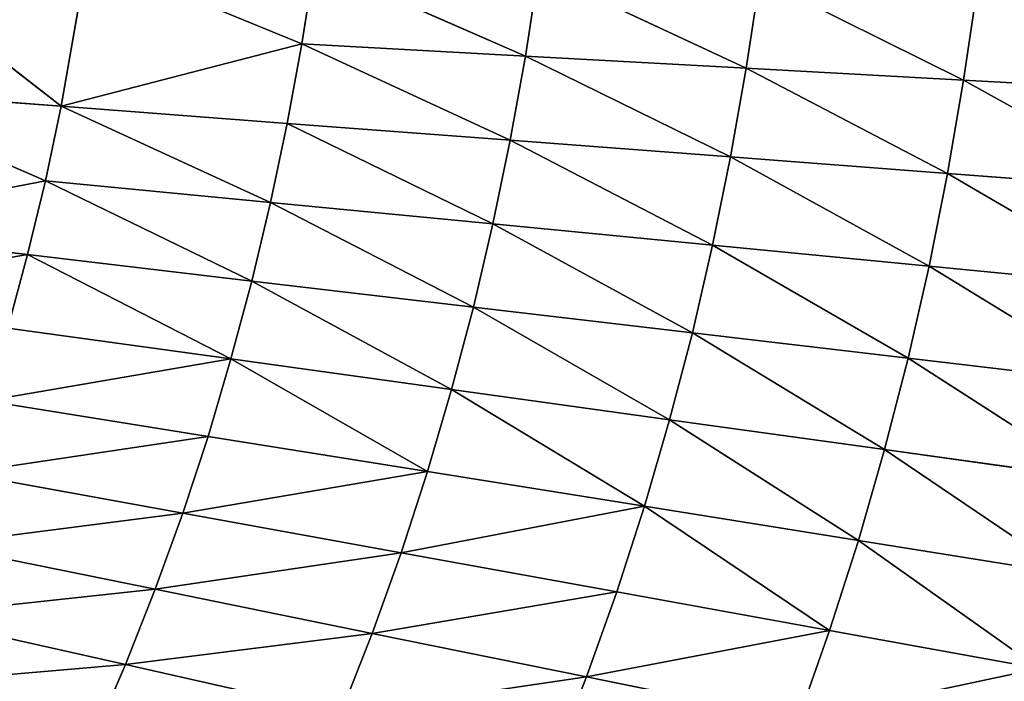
# Model space of a CAD drawing. Extents: x 0 to 605, y 0 to 400.
# Tile 816 of 1056: x 455 to 497, y 163 to 192. Entities that reach past the tile are written whole.
import ezdxf

# ---------------------------------------------------------------- set-up
doc = ezdxf.new("R2010")
doc.units = 0
doc.header["$LTSCALE"] = 25.4
doc.layers.get('0').update_dxf_attribs({"linetype": 'CONTINUOUS'})

# ---------------------------------------------------------------- blocks, each defined once
blk = doc.blocks.new('ATLANTA610_-_S_STL')
at = {"color": 0}
for p, q in [((494.886, 38.055, 214.65), (504.047, 40.215, 215.345)), ((494.886, 38.055, 214.65), (504.047, 40.215, 215.345)), ((495.579, 38.118, 210.641), (504.751, 40.287, 211.145)), ((495.579, 38.118, 210.641), (504.751, 40.287, 211.145)), ((495.579, 38.118, 210.641), (504.047, 40.215, 215.345)), ((495.579, 38.118, 210.641), (504.047, 40.215, 215.345)), ((489.817, 37.846, 234.291), (498.824, 39.977, 235.921)), ((489.817, 37.846, 234.291), (498.824, 39.977, 235.921)), ((491.056, 37.874, 230.422), (500.106, 40.009, 231.868)), ((491.056, 37.874, 230.422), (500.106, 40.009, 231.868)), ((491.056, 37.874, 230.422), (498.824, 39.977, 235.921)), ((491.056, 37.874, 230.422), (498.824, 39.977, 235.921)), ((492.179, 37.908, 226.522), (501.266, 40.048, 227.782)), ((492.179, 37.908, 226.522), (501.266, 40.048, 227.782)), ((492.179, 37.908, 226.522), (500.106, 40.009, 231.868)), ((492.179, 37.908, 226.522), (500.106, 40.009, 231.868)), ((493.19, 37.95, 222.592), (502.308, 40.096, 223.665)), ((493.19, 37.95, 222.592), (502.308, 40.096, 223.665)), ((493.19, 37.95, 222.592), (501.266, 40.048, 227.782)), ((493.19, 37.95, 222.592), (501.266, 40.048, 227.782)), ((494.091, 37.999, 218.635), (503.234, 40.151, 219.519)), ((494.091, 37.999, 218.635), (503.234, 40.151, 219.519)), ((494.091, 37.999, 218.635), (502.308, 40.096, 223.665)), ((494.091, 37.999, 218.635), (502.308, 40.096, 223.665)), ((494.886, 38.055, 214.65), (503.234, 40.151, 219.519)), ((494.886, 38.055, 214.65), (503.234, 40.151, 219.519)), ((486.238, 36.218, 210.128), (495.579, 38.118, 210.641)), ((486.238, 36.218, 210.128), (495.579, 38.118, 210.641)), ((486.818, 36.278, 206.29), (495.579, 38.118, 210.641)), ((486.818, 36.278, 206.29), (495.579, 38.118, 210.641)), ((494.886, 38.055, 214.65), (495.579, 38.118, 210.641)), ((494.886, 38.055, 214.65), (495.579, 38.118, 210.641)), ((495.579, 38.118, 210.641), (496.171, 38.189, 206.608)), ((495.579, 38.118, 210.641), (496.171, 38.189, 206.608)), ((479.369, 35.965, 236.284), (488.461, 37.825, 238.125)), ((479.369, 35.965, 236.284), (488.461, 37.825, 238.125)), ((480.67, 35.983, 232.635), (489.817, 37.846, 234.291)), ((480.67, 35.983, 232.635), (489.817, 37.846, 234.291)), ((481.861, 36.007, 228.954), (491.056, 37.874, 230.422)), ((481.861, 36.007, 228.954), (491.056, 37.874, 230.422)), ((481.861, 36.007, 228.954), (489.817, 37.846, 234.291)), ((481.861, 36.007, 228.954), (489.817, 37.846, 234.291)), ((482.942, 36.037, 225.242), (492.179, 37.908, 226.522)), ((482.942, 36.037, 225.242), (492.179, 37.908, 226.522)), ((482.942, 36.037, 225.242), (491.056, 37.874, 230.422)), ((482.942, 36.037, 225.242), (491.056, 37.874, 230.422)), ((483.918, 36.073, 221.502), (493.19, 37.95, 222.592)), ((483.918, 36.073, 221.502), (493.19, 37.95, 222.592)), ((483.918, 36.073, 221.502), (492.179, 37.908, 226.522)), ((483.918, 36.073, 221.502), (492.179, 37.908, 226.522)), ((484.791, 36.115, 217.736), (494.091, 37.999, 218.635)), ((484.791, 36.115, 217.736), (494.091, 37.999, 218.635)), ((484.791, 36.115, 217.736), (493.19, 37.95, 222.592)), ((484.791, 36.115, 217.736), (493.19, 37.95, 222.592)), ((485.563, 36.163, 213.944), (494.886, 38.055, 214.65)), ((485.563, 36.163, 213.944), (494.886, 38.055, 214.65)), ((485.563, 36.163, 213.944), (494.091, 37.999, 218.635)), ((485.563, 36.163, 213.944), (494.091, 37.999, 218.635)), ((486.238, 36.218, 210.128), (494.886, 38.055, 214.65)), ((486.238, 36.218, 210.128), (494.886, 38.055, 214.65)), ((488.461, 37.825, 238.125), (489.817, 37.846, 234.291)), ((488.461, 37.825, 238.125), (489.817, 37.846, 234.291)), ((489.817, 37.846, 234.291), (491.056, 37.874, 230.422)), ((489.817, 37.846, 234.291), (491.056, 37.874, 230.422)), ((491.056, 37.874, 230.422), (492.179, 37.908, 226.522)), ((491.056, 37.874, 230.422), (492.179, 37.908, 226.522)), ((492.179, 37.908, 226.522), (493.19, 37.95, 222.592)), ((492.179, 37.908, 226.522), (493.19, 37.95, 222.592)), ((493.19, 37.95, 222.592), (494.091, 37.999, 218.635)), ((493.19, 37.95, 222.592), (494.091, 37.999, 218.635)), ((494.091, 37.999, 218.635), (494.886, 38.055, 214.65)), ((494.091, 37.999, 218.635), (494.886, 38.055, 214.65)), ((480.67, 35.983, 232.635), (471.398, 34.354, 230.955)), ((480.67, 35.983, 232.635), (471.398, 34.354, 230.955)), ((481.861, 36.007, 228.954), (472.538, 34.374, 227.464)), ((481.861, 36.007, 228.954), (472.538, 34.374, 227.464)), ((482.942, 36.037, 225.242), (473.574, 34.399, 223.943)), ((482.942, 36.037, 225.242), (473.574, 34.399, 223.943)), ((481.861, 36.007, 228.954), (473.574, 34.399, 223.943)), ((481.861, 36.007, 228.954), (473.574, 34.399, 223.943)), ((483.918, 36.073, 221.502), (474.511, 34.429, 220.396)), ((483.918, 36.073, 221.502), (474.511, 34.429, 220.396)), ((474.511, 34.429, 220.396), (482.942, 36.037, 225.242)), ((474.511, 34.429, 220.396), (482.942, 36.037, 225.242)), ((484.791, 36.115, 217.736), (475.35, 34.465, 216.824)), ((484.791, 36.115, 217.736), (475.35, 34.465, 216.824)), ((483.918, 36.073, 221.502), (475.35, 34.465, 216.824)), ((483.918, 36.073, 221.502), (475.35, 34.465, 216.824)), ((476.095, 34.506, 213.227), (485.563, 36.163, 213.944)), ((476.095, 34.506, 213.227), (485.563, 36.163, 213.944)), ((484.791, 36.115, 217.736), (476.095, 34.506, 213.227)), ((484.791, 36.115, 217.736), (476.095, 34.506, 213.227)), ((486.238, 36.218, 210.128), (476.749, 34.552, 209.608)), ((486.238, 36.218, 210.128), (476.749, 34.552, 209.608)), ((485.563, 36.163, 213.944), (476.749, 34.552, 209.608)), ((485.563, 36.163, 213.944), (476.749, 34.552, 209.608)), ((486.238, 36.218, 210.128), (477.313, 34.604, 205.968)), ((486.238, 36.218, 210.128), (477.313, 34.604, 205.968)), ((479.369, 35.965, 236.284), (480.67, 35.983, 232.635)), ((479.369, 35.965, 236.284), (480.67, 35.983, 232.635)), ((480.67, 35.983, 232.635), (481.861, 36.007, 228.954)), ((480.67, 35.983, 232.635), (481.861, 36.007, 228.954)), ((481.861, 36.007, 228.954), (482.942, 36.037, 225.242)), ((481.861, 36.007, 228.954), (482.942, 36.037, 225.242)), ((482.942, 36.037, 225.242), (483.918, 36.073, 221.502)), ((482.942, 36.037, 225.242), (483.918, 36.073, 221.502)), ((483.918, 36.073, 221.502), (484.791, 36.115, 217.736)), ((483.918, 36.073, 221.502), (484.791, 36.115, 217.736)), ((484.791, 36.115, 217.736), (485.563, 36.163, 213.944)), ((484.791, 36.115, 217.736), (485.563, 36.163, 213.944)), ((485.563, 36.163, 213.944), (486.238, 36.218, 210.128)), ((485.563, 36.163, 213.944), (486.238, 36.218, 210.128)), ((486.238, 36.218, 210.128), (486.818, 36.278, 206.29)), ((486.238, 36.218, 210.128), (486.818, 36.278, 206.29)), ((479.369, 35.965, 236.284), (470.155, 34.338, 234.416)), ((479.369, 35.965, 236.284), (470.155, 34.338, 234.416)), ((477.956, 35.953, 239.895), (479.369, 35.965, 236.284)), ((477.956, 35.953, 239.895), (479.369, 35.965, 236.284)), ((468.807, 34.328, 237.842), (459.554, 32.902, 235.761)), ((468.807, 34.328, 237.842), (459.554, 32.902, 235.761)), ((460.835, 32.911, 232.524), (470.155, 34.338, 234.416)), ((460.835, 32.911, 232.524), (470.155, 34.338, 234.416)), ((471.398, 34.354, 230.955), (462.018, 32.924, 229.254)), ((471.398, 34.354, 230.955), (462.018, 32.924, 229.254)), ((463.102, 32.94, 225.954), (472.538, 34.374, 227.464)), ((463.102, 32.94, 225.954), (472.538, 34.374, 227.464)), ((473.574, 34.399, 223.943), (464.09, 32.962, 222.627)), ((473.574, 34.399, 223.943), (464.09, 32.962, 222.627)), ((472.538, 34.374, 227.464), (464.09, 32.962, 222.627)), ((472.538, 34.374, 227.464), (464.09, 32.962, 222.627)), ((464.985, 32.987, 219.276), (474.511, 34.429, 220.396)), ((464.985, 32.987, 219.276), (474.511, 34.429, 220.396)), ((464.985, 32.987, 219.276), (473.574, 34.399, 223.943)), ((464.985, 32.987, 219.276), (473.574, 34.399, 223.943)), ((475.35, 34.465, 216.824), (465.788, 33.017, 215.9)), ((475.35, 34.465, 216.824), (465.788, 33.017, 215.9)), ((474.511, 34.429, 220.396), (465.788, 33.017, 215.9)), ((474.511, 34.429, 220.396), (465.788, 33.017, 215.9)), ((466.502, 33.051, 212.501), (476.095, 34.506, 213.227)), ((466.502, 33.051, 212.501), (476.095, 34.506, 213.227)), ((475.35, 34.465, 216.824), (466.502, 33.051, 212.501)), ((475.35, 34.465, 216.824), (466.502, 33.051, 212.501)), ((476.749, 34.552, 209.608), (467.13, 33.09, 209.081)), ((476.749, 34.552, 209.608), (467.13, 33.09, 209.081)), ((476.095, 34.506, 213.227), (467.13, 33.09, 209.081)), ((476.095, 34.506, 213.227), (467.13, 33.09, 209.081)), ((476.749, 34.552, 209.608), (467.675, 33.134, 205.641)), ((476.749, 34.552, 209.608), (467.675, 33.134, 205.641)), ((470.155, 34.338, 234.416), (468.807, 34.328, 237.842)), ((470.155, 34.338, 234.416), (468.807, 34.328, 237.842)), ((470.155, 34.338, 234.416), (471.398, 34.354, 230.955)), ((470.155, 34.338, 234.416), (471.398, 34.354, 230.955)), ((472.538, 34.374, 227.464), (471.398, 34.354, 230.955)), ((472.538, 34.374, 227.464), (471.398, 34.354, 230.955)), ((472.538, 34.374, 227.464), (473.574, 34.399, 223.943)), ((472.538, 34.374, 227.464), (473.574, 34.399, 223.943)), ((474.511, 34.429, 220.396), (473.574, 34.399, 223.943)), ((474.511, 34.429, 220.396), (473.574, 34.399, 223.943)), ((474.511, 34.429, 220.396), (475.35, 34.465, 216.824)), ((474.511, 34.429, 220.396), (475.35, 34.465, 216.824)), ((475.35, 34.465, 216.824), (476.095, 34.506, 213.227)), ((475.35, 34.465, 216.824), (476.095, 34.506, 213.227)), ((476.095, 34.506, 213.227), (476.749, 34.552, 209.608)), ((476.095, 34.506, 213.227), (476.749, 34.552, 209.608)), ((476.749, 34.552, 209.608), (477.313, 34.604, 205.968)), ((476.749, 34.552, 209.608), (477.313, 34.604, 205.968)), ((465.788, 33.017, 215.9), (456.115, 31.749, 214.965)), ((465.788, 33.017, 215.9), (456.115, 31.749, 214.965)), ((456.796, 31.778, 211.766), (466.502, 33.051, 212.501)), ((456.796, 31.778, 211.766), (466.502, 33.051, 212.501)), ((465.788, 33.017, 215.9), (456.796, 31.778, 211.766)), ((465.788, 33.017, 215.9), (456.796, 31.778, 211.766)), ((467.13, 33.09, 209.081), (457.918, 31.847, 205.31)), ((467.13, 33.09, 209.081), (457.918, 31.847, 205.31)), ((464.985, 32.987, 219.276), (465.788, 33.017, 215.9)), ((464.985, 32.987, 219.276), (465.788, 33.017, 215.9)), ((465.788, 33.017, 215.9), (466.502, 33.051, 212.501)), ((465.788, 33.017, 215.9), (466.502, 33.051, 212.501)), ((466.502, 33.051, 212.501), (467.13, 33.09, 209.081)), ((466.502, 33.051, 212.501), (467.13, 33.09, 209.081)), ((467.13, 33.09, 209.081), (467.675, 33.134, 205.641)), ((467.13, 33.09, 209.081), (467.675, 33.134, 205.641)), ((459.554, 32.902, 235.761), (450.208, 31.654, 233.656)), ((459.554, 32.902, 235.761), (450.208, 31.654, 233.656)), ((451.419, 31.661, 230.609), (460.835, 32.911, 232.524)), ((451.419, 31.661, 230.609), (460.835, 32.911, 232.524)), ((462.018, 32.924, 229.254), (452.538, 31.672, 227.532)), ((462.018, 32.924, 229.254), (452.538, 31.672, 227.532)), ((453.565, 31.686, 224.426), (463.102, 32.94, 225.954)), ((453.565, 31.686, 224.426), (463.102, 32.94, 225.954)), ((464.09, 32.962, 222.627), (454.502, 31.703, 221.296)), ((464.09, 32.962, 222.627), (454.502, 31.703, 221.296)), ((455.351, 31.724, 218.141), (464.985, 32.987, 219.276)), ((455.351, 31.724, 218.141), (464.985, 32.987, 219.276)), ((455.351, 31.724, 218.141), (464.09, 32.962, 222.627)), ((455.351, 31.724, 218.141), (464.09, 32.962, 222.627)), ((464.985, 32.987, 219.276), (456.115, 31.749, 214.965)), ((464.985, 32.987, 219.276), (456.115, 31.749, 214.965)), ((458.174, 32.898, 238.962), (459.554, 32.902, 235.761)), ((458.174, 32.898, 238.962), (459.554, 32.902, 235.761)), ((460.835, 32.911, 232.524), (459.554, 32.902, 235.761)), ((460.835, 32.911, 232.524), (459.554, 32.902, 235.761)), ((460.835, 32.911, 232.524), (462.018, 32.924, 229.254)), ((460.835, 32.911, 232.524), (462.018, 32.924, 229.254)), ((463.102, 32.94, 225.954), (462.018, 32.924, 229.254)), ((463.102, 32.94, 225.954), (462.018, 32.924, 229.254)), ((463.102, 32.94, 225.954), (464.09, 32.962, 222.627)), ((463.102, 32.94, 225.954), (464.09, 32.962, 222.627)), ((464.985, 32.987, 219.276), (464.09, 32.962, 222.627)), ((464.985, 32.987, 219.276), (464.09, 32.962, 222.627)), ((446.987, 30.667, 211.023), (456.796, 31.778, 211.766)), ((446.987, 30.667, 211.023), (456.796, 31.778, 211.766)), ((456.115, 31.749, 214.965), (446.987, 30.667, 211.023)), ((456.115, 31.749, 214.965), (446.987, 30.667, 211.023)), ((456.796, 31.778, 211.766), (448.054, 30.724, 204.976)), ((456.796, 31.778, 211.766), (448.054, 30.724, 204.976)), ((455.351, 31.724, 218.141), (456.115, 31.749, 214.965)), ((455.351, 31.724, 218.141), (456.115, 31.749, 214.965)), ((456.115, 31.749, 214.965), (456.796, 31.778, 211.766)), ((456.115, 31.749, 214.965), (456.796, 31.778, 211.766)), ((456.796, 31.778, 211.766), (457.918, 31.847, 205.31)), ((456.796, 31.778, 211.766), (457.918, 31.847, 205.31)), ((445.621, 30.623, 216.995), (455.351, 31.724, 218.141)), ((445.621, 30.623, 216.995), (455.351, 31.724, 218.141)), ((455.351, 31.724, 218.141), (454.502, 31.703, 221.296)), ((455.351, 31.724, 218.141), (454.502, 31.703, 221.296))]:
    blk.add_line(p, q, dxfattribs=at)
mesh = blk.add_polyface(dxfattribs=at)
corners = [(504.047, 40.215, 215.345), (495.579, 38.118, 210.641), (494.886, 38.055, 214.65)]
mesh.append_faces([[corners[k] for k in face] for face in [(0, 1, 2)]], dxfattribs={"color": 0})
mesh = blk.add_polyface(dxfattribs=at)
corners = [(503.234, 40.151, 219.519), (504.047, 40.215, 215.345), (494.886, 38.055, 214.65)]
mesh.append_faces([[corners[k] for k in face] for face in [(0, 1, 2)]], dxfattribs={"color": 0})
mesh = blk.add_polyface(dxfattribs=at)
corners = [(504.751, 40.287, 211.145), (496.171, 38.189, 206.608), (495.579, 38.118, 210.641)]
mesh.append_faces([[corners[k] for k in face] for face in [(0, 1, 2)]], dxfattribs={"color": 0})
mesh = blk.add_polyface(dxfattribs=at)
corners = [(504.047, 40.215, 215.345), (504.751, 40.287, 211.145), (495.579, 38.118, 210.641)]
mesh.append_faces([[corners[k] for k in face] for face in [(0, 1, 2)]], dxfattribs={"color": 0})
mesh = blk.add_polyface(dxfattribs=at)
corners = [(504.751, 40.287, 211.145), (505.35, 40.368, 206.921), (496.171, 38.189, 206.608)]
mesh.append_faces([[corners[k] for k in face] for face in [(0, 1, 2)]], dxfattribs={"color": 0})
mesh = blk.add_polyface(dxfattribs=at)
corners = [(488.461, 37.825, 238.125), (498.824, 39.977, 235.921), (489.817, 37.846, 234.291), (497.418, 39.954, 239.937)]
mesh.append_faces([[corners[k] for k in face] for face in [(0, 1, 2), (1, 0, 3)]], dxfattribs={"vtx0": -1, "color": 0})
mesh = blk.add_polyface(dxfattribs=at)
corners = [(498.824, 39.977, 235.921), (491.056, 37.874, 230.422), (489.817, 37.846, 234.291)]
mesh.append_faces([[corners[k] for k in face] for face in [(0, 1, 2)]], dxfattribs={"color": 0})
mesh = blk.add_polyface(dxfattribs=at)
corners = [(500.106, 40.009, 231.868), (492.179, 37.908, 226.522), (491.056, 37.874, 230.422)]
mesh.append_faces([[corners[k] for k in face] for face in [(0, 1, 2)]], dxfattribs={"color": 0})
mesh = blk.add_polyface(dxfattribs=at)
corners = [(498.824, 39.977, 235.921), (500.106, 40.009, 231.868), (491.056, 37.874, 230.422)]
mesh.append_faces([[corners[k] for k in face] for face in [(0, 1, 2)]], dxfattribs={"color": 0})
mesh = blk.add_polyface(dxfattribs=at)
corners = [(501.266, 40.048, 227.782), (493.19, 37.95, 222.592), (492.179, 37.908, 226.522)]
mesh.append_faces([[corners[k] for k in face] for face in [(0, 1, 2)]], dxfattribs={"color": 0})
mesh = blk.add_polyface(dxfattribs=at)
corners = [(500.106, 40.009, 231.868), (501.266, 40.048, 227.782), (492.179, 37.908, 226.522)]
mesh.append_faces([[corners[k] for k in face] for face in [(0, 1, 2)]], dxfattribs={"color": 0})
mesh = blk.add_polyface(dxfattribs=at)
corners = [(502.308, 40.096, 223.665), (494.091, 37.999, 218.635), (493.19, 37.95, 222.592)]
mesh.append_faces([[corners[k] for k in face] for face in [(0, 1, 2)]], dxfattribs={"color": 0})
mesh = blk.add_polyface(dxfattribs=at)
corners = [(501.266, 40.048, 227.782), (502.308, 40.096, 223.665), (493.19, 37.95, 222.592)]
mesh.append_faces([[corners[k] for k in face] for face in [(0, 1, 2)]], dxfattribs={"color": 0})
mesh = blk.add_polyface(dxfattribs=at)
corners = [(503.234, 40.151, 219.519), (494.886, 38.055, 214.65), (494.091, 37.999, 218.635)]
mesh.append_faces([[corners[k] for k in face] for face in [(0, 1, 2)]], dxfattribs={"color": 0})
mesh = blk.add_polyface(dxfattribs=at)
corners = [(502.308, 40.096, 223.665), (503.234, 40.151, 219.519), (494.091, 37.999, 218.635)]
mesh.append_faces([[corners[k] for k in face] for face in [(0, 1, 2)]], dxfattribs={"color": 0})
mesh = blk.add_polyface(dxfattribs=at)
corners = [(495.579, 38.118, 210.641), (486.818, 36.278, 206.29), (486.238, 36.218, 210.128)]
mesh.append_faces([[corners[k] for k in face] for face in [(0, 1, 2)]], dxfattribs={"color": 0})
mesh = blk.add_polyface(dxfattribs=at)
corners = [(494.886, 38.055, 214.65), (495.579, 38.118, 210.641), (486.238, 36.218, 210.128)]
mesh.append_faces([[corners[k] for k in face] for face in [(0, 1, 2)]], dxfattribs={"color": 0})
mesh = blk.add_polyface(dxfattribs=at)
corners = [(495.579, 38.118, 210.641), (496.171, 38.189, 206.608), (486.818, 36.278, 206.29)]
mesh.append_faces([[corners[k] for k in face] for face in [(0, 1, 2)]], dxfattribs={"color": 0})
mesh = blk.add_polyface(dxfattribs=at)
corners = [(477.956, 35.953, 239.895), (488.461, 37.825, 238.125), (479.369, 35.965, 236.284), (486.988, 37.81, 241.92)]
mesh.append_faces([[corners[k] for k in face] for face in [(0, 1, 2), (1, 0, 3)]], dxfattribs={"vtx0": -1, "color": 0})
mesh = blk.add_polyface(dxfattribs=at)
corners = [(479.369, 35.965, 236.284), (489.817, 37.846, 234.291), (480.67, 35.983, 232.635), (488.461, 37.825, 238.125)]
mesh.append_faces([[corners[k] for k in face] for face in [(0, 1, 2), (1, 0, 3)]], dxfattribs={"vtx0": -1, "color": 0})
mesh = blk.add_polyface(dxfattribs=at)
corners = [(489.817, 37.846, 234.291), (481.861, 36.007, 228.954), (480.67, 35.983, 232.635)]
mesh.append_faces([[corners[k] for k in face] for face in [(0, 1, 2)]], dxfattribs={"color": 0})
mesh = blk.add_polyface(dxfattribs=at)
corners = [(491.056, 37.874, 230.422), (482.942, 36.037, 225.242), (481.861, 36.007, 228.954)]
mesh.append_faces([[corners[k] for k in face] for face in [(0, 1, 2)]], dxfattribs={"color": 0})
mesh = blk.add_polyface(dxfattribs=at)
corners = [(489.817, 37.846, 234.291), (491.056, 37.874, 230.422), (481.861, 36.007, 228.954)]
mesh.append_faces([[corners[k] for k in face] for face in [(0, 1, 2)]], dxfattribs={"color": 0})
mesh = blk.add_polyface(dxfattribs=at)
corners = [(492.179, 37.908, 226.522), (483.918, 36.073, 221.502), (482.942, 36.037, 225.242)]
mesh.append_faces([[corners[k] for k in face] for face in [(0, 1, 2)]], dxfattribs={"color": 0})
mesh = blk.add_polyface(dxfattribs=at)
corners = [(491.056, 37.874, 230.422), (492.179, 37.908, 226.522), (482.942, 36.037, 225.242)]
mesh.append_faces([[corners[k] for k in face] for face in [(0, 1, 2)]], dxfattribs={"color": 0})
mesh = blk.add_polyface(dxfattribs=at)
corners = [(493.19, 37.95, 222.592), (484.791, 36.115, 217.736), (483.918, 36.073, 221.502)]
mesh.append_faces([[corners[k] for k in face] for face in [(0, 1, 2)]], dxfattribs={"color": 0})
mesh = blk.add_polyface(dxfattribs=at)
corners = [(492.179, 37.908, 226.522), (493.19, 37.95, 222.592), (483.918, 36.073, 221.502)]
mesh.append_faces([[corners[k] for k in face] for face in [(0, 1, 2)]], dxfattribs={"color": 0})
mesh = blk.add_polyface(dxfattribs=at)
corners = [(494.091, 37.999, 218.635), (485.563, 36.163, 213.944), (484.791, 36.115, 217.736)]
mesh.append_faces([[corners[k] for k in face] for face in [(0, 1, 2)]], dxfattribs={"color": 0})
mesh = blk.add_polyface(dxfattribs=at)
corners = [(493.19, 37.95, 222.592), (494.091, 37.999, 218.635), (484.791, 36.115, 217.736)]
mesh.append_faces([[corners[k] for k in face] for face in [(0, 1, 2)]], dxfattribs={"color": 0})
mesh = blk.add_polyface(dxfattribs=at)
corners = [(494.886, 38.055, 214.65), (486.238, 36.218, 210.128), (485.563, 36.163, 213.944)]
mesh.append_faces([[corners[k] for k in face] for face in [(0, 1, 2)]], dxfattribs={"color": 0})
mesh = blk.add_polyface(dxfattribs=at)
corners = [(494.091, 37.999, 218.635), (494.886, 38.055, 214.65), (485.563, 36.163, 213.944)]
mesh.append_faces([[corners[k] for k in face] for face in [(0, 1, 2)]], dxfattribs={"color": 0})
mesh = blk.add_polyface(dxfattribs=at)
corners = [(470.155, 34.338, 234.416), (480.67, 35.983, 232.635), (471.398, 34.354, 230.955), (479.369, 35.965, 236.284)]
mesh.append_faces([[corners[k] for k in face] for face in [(0, 1, 2), (1, 0, 3)]], dxfattribs={"vtx0": -1, "color": 0})
mesh = blk.add_polyface(dxfattribs=at)
corners = [(471.398, 34.354, 230.955), (481.861, 36.007, 228.954), (472.538, 34.374, 227.464), (480.67, 35.983, 232.635)]
mesh.append_faces([[corners[k] for k in face] for face in [(0, 1, 2), (1, 0, 3)]], dxfattribs={"vtx0": -1, "color": 0})
mesh = blk.add_polyface(dxfattribs=at)
corners = [(481.861, 36.007, 228.954), (473.574, 34.399, 223.943), (472.538, 34.374, 227.464)]
mesh.append_faces([[corners[k] for k in face] for face in [(0, 1, 2)]], dxfattribs={"color": 0})
mesh = blk.add_polyface(dxfattribs=at)
corners = [(481.861, 36.007, 228.954), (482.942, 36.037, 225.242), (473.574, 34.399, 223.943)]
mesh.append_faces([[corners[k] for k in face] for face in [(0, 1, 2)]], dxfattribs={"color": 0})
mesh = blk.add_polyface(dxfattribs=at)
corners = [(482.942, 36.037, 225.242), (474.511, 34.429, 220.396), (473.574, 34.399, 223.943)]
mesh.append_faces([[corners[k] for k in face] for face in [(0, 1, 2)]], dxfattribs={"color": 0})
mesh = blk.add_polyface(dxfattribs=at)
corners = [(482.942, 36.037, 225.242), (483.918, 36.073, 221.502), (474.511, 34.429, 220.396)]
mesh.append_faces([[corners[k] for k in face] for face in [(0, 1, 2)]], dxfattribs={"color": 0})
mesh = blk.add_polyface(dxfattribs=at)
corners = [(483.918, 36.073, 221.502), (475.35, 34.465, 216.824), (474.511, 34.429, 220.396)]
mesh.append_faces([[corners[k] for k in face] for face in [(0, 1, 2)]], dxfattribs={"color": 0})
mesh = blk.add_polyface(dxfattribs=at)
corners = [(483.918, 36.073, 221.502), (484.791, 36.115, 217.736), (475.35, 34.465, 216.824)]
mesh.append_faces([[corners[k] for k in face] for face in [(0, 1, 2)]], dxfattribs={"color": 0})
mesh = blk.add_polyface(dxfattribs=at)
corners = [(484.791, 36.115, 217.736), (476.095, 34.506, 213.227), (475.35, 34.465, 216.824)]
mesh.append_faces([[corners[k] for k in face] for face in [(0, 1, 2)]], dxfattribs={"color": 0})
mesh = blk.add_polyface(dxfattribs=at)
corners = [(485.563, 36.163, 213.944), (476.749, 34.552, 209.608), (476.095, 34.506, 213.227)]
mesh.append_faces([[corners[k] for k in face] for face in [(0, 1, 2)]], dxfattribs={"color": 0})
mesh = blk.add_polyface(dxfattribs=at)
corners = [(484.791, 36.115, 217.736), (485.563, 36.163, 213.944), (476.095, 34.506, 213.227)]
mesh.append_faces([[corners[k] for k in face] for face in [(0, 1, 2)]], dxfattribs={"color": 0})
mesh = blk.add_polyface(dxfattribs=at)
corners = [(485.563, 36.163, 213.944), (486.238, 36.218, 210.128), (476.749, 34.552, 209.608)]
mesh.append_faces([[corners[k] for k in face] for face in [(0, 1, 2)]], dxfattribs={"color": 0})
mesh = blk.add_polyface(dxfattribs=at)
corners = [(486.238, 36.218, 210.128), (477.313, 34.604, 205.968), (476.749, 34.552, 209.608)]
mesh.append_faces([[corners[k] for k in face] for face in [(0, 1, 2)]], dxfattribs={"color": 0})
mesh = blk.add_polyface(dxfattribs=at)
corners = [(486.238, 36.218, 210.128), (486.818, 36.278, 206.29), (477.313, 34.604, 205.968)]
mesh.append_faces([[corners[k] for k in face] for face in [(0, 1, 2)]], dxfattribs={"color": 0})
mesh = blk.add_polyface(dxfattribs=at)
corners = [(468.807, 34.328, 237.842), (479.369, 35.965, 236.284), (470.155, 34.338, 234.416), (477.956, 35.953, 239.895)]
mesh.append_faces([[corners[k] for k in face] for face in [(0, 1, 2), (1, 0, 3)]], dxfattribs={"vtx0": -1, "color": 0})
mesh = blk.add_polyface(dxfattribs=at)
corners = [(458.174, 32.898, 238.962), (468.807, 34.328, 237.842), (459.554, 32.902, 235.761), (467.353, 34.322, 241.228)]
mesh.append_faces([[corners[k] for k in face] for face in [(0, 1, 2), (1, 0, 3)]], dxfattribs={"vtx0": -1, "color": 0})
mesh = blk.add_polyface(dxfattribs=at)
corners = [(459.554, 32.902, 235.761), (470.155, 34.338, 234.416), (460.835, 32.911, 232.524), (468.807, 34.328, 237.842)]
mesh.append_faces([[corners[k] for k in face] for face in [(0, 1, 2), (1, 0, 3)]], dxfattribs={"vtx0": -1, "color": 0})
mesh = blk.add_polyface(dxfattribs=at)
corners = [(460.835, 32.911, 232.524), (471.398, 34.354, 230.955), (462.018, 32.924, 229.254), (470.155, 34.338, 234.416)]
mesh.append_faces([[corners[k] for k in face] for face in [(0, 1, 2), (1, 0, 3)]], dxfattribs={"vtx0": -1, "color": 0})
mesh = blk.add_polyface(dxfattribs=at)
corners = [(462.018, 32.924, 229.254), (472.538, 34.374, 227.464), (463.102, 32.94, 225.954), (471.398, 34.354, 230.955)]
mesh.append_faces([[corners[k] for k in face] for face in [(0, 1, 2), (1, 0, 3)]], dxfattribs={"vtx0": -1, "color": 0})
mesh = blk.add_polyface(dxfattribs=at)
corners = [(472.538, 34.374, 227.464), (464.09, 32.962, 222.627), (463.102, 32.94, 225.954)]
mesh.append_faces([[corners[k] for k in face] for face in [(0, 1, 2)]], dxfattribs={"color": 0})
mesh = blk.add_polyface(dxfattribs=at)
corners = [(472.538, 34.374, 227.464), (473.574, 34.399, 223.943), (464.09, 32.962, 222.627)]
mesh.append_faces([[corners[k] for k in face] for face in [(0, 1, 2)]], dxfattribs={"color": 0})
mesh = blk.add_polyface(dxfattribs=at)
corners = [(473.574, 34.399, 223.943), (464.985, 32.987, 219.276), (464.09, 32.962, 222.627)]
mesh.append_faces([[corners[k] for k in face] for face in [(0, 1, 2)]], dxfattribs={"color": 0})
mesh = blk.add_polyface(dxfattribs=at)
corners = [(474.511, 34.429, 220.396), (465.788, 33.017, 215.9), (464.985, 32.987, 219.276)]
mesh.append_faces([[corners[k] for k in face] for face in [(0, 1, 2)]], dxfattribs={"color": 0})
mesh = blk.add_polyface(dxfattribs=at)
corners = [(473.574, 34.399, 223.943), (474.511, 34.429, 220.396), (464.985, 32.987, 219.276)]
mesh.append_faces([[corners[k] for k in face] for face in [(0, 1, 2)]], dxfattribs={"color": 0})
mesh = blk.add_polyface(dxfattribs=at)
corners = [(474.511, 34.429, 220.396), (475.35, 34.465, 216.824), (465.788, 33.017, 215.9)]
mesh.append_faces([[corners[k] for k in face] for face in [(0, 1, 2)]], dxfattribs={"color": 0})
mesh = blk.add_polyface(dxfattribs=at)
corners = [(475.35, 34.465, 216.824), (466.502, 33.051, 212.501), (465.788, 33.017, 215.9)]
mesh.append_faces([[corners[k] for k in face] for face in [(0, 1, 2)]], dxfattribs={"color": 0})
mesh = blk.add_polyface(dxfattribs=at)
corners = [(476.095, 34.506, 213.227), (467.13, 33.09, 209.081), (466.502, 33.051, 212.501)]
mesh.append_faces([[corners[k] for k in face] for face in [(0, 1, 2)]], dxfattribs={"color": 0})
mesh = blk.add_polyface(dxfattribs=at)
corners = [(475.35, 34.465, 216.824), (476.095, 34.506, 213.227), (466.502, 33.051, 212.501)]
mesh.append_faces([[corners[k] for k in face] for face in [(0, 1, 2)]], dxfattribs={"color": 0})
mesh = blk.add_polyface(dxfattribs=at)
corners = [(476.095, 34.506, 213.227), (476.749, 34.552, 209.608), (467.13, 33.09, 209.081)]
mesh.append_faces([[corners[k] for k in face] for face in [(0, 1, 2)]], dxfattribs={"color": 0})
mesh = blk.add_polyface(dxfattribs=at)
corners = [(476.749, 34.552, 209.608), (467.675, 33.134, 205.641), (467.13, 33.09, 209.081)]
mesh.append_faces([[corners[k] for k in face] for face in [(0, 1, 2)]], dxfattribs={"color": 0})
mesh = blk.add_polyface(dxfattribs=at)
corners = [(476.749, 34.552, 209.608), (477.313, 34.604, 205.968), (467.675, 33.134, 205.641)]
mesh.append_faces([[corners[k] for k in face] for face in [(0, 1, 2)]], dxfattribs={"color": 0})
mesh = blk.add_polyface(dxfattribs=at)
corners = [(464.985, 32.987, 219.276), (465.788, 33.017, 215.9), (456.115, 31.749, 214.965)]
mesh.append_faces([[corners[k] for k in face] for face in [(0, 1, 2)]], dxfattribs={"color": 0})
mesh = blk.add_polyface(dxfattribs=at)
corners = [(465.788, 33.017, 215.9), (456.796, 31.778, 211.766), (456.115, 31.749, 214.965)]
mesh.append_faces([[corners[k] for k in face] for face in [(0, 1, 2)]], dxfattribs={"color": 0})
mesh = blk.add_polyface(dxfattribs=at)
corners = [(456.796, 31.778, 211.766), (467.13, 33.09, 209.081), (457.918, 31.847, 205.31), (466.502, 33.051, 212.501)]
mesh.append_faces([[corners[k] for k in face] for face in [(0, 1, 2), (1, 0, 3)]], dxfattribs={"vtx0": -1, "color": 0})
mesh = blk.add_polyface(dxfattribs=at)
corners = [(465.788, 33.017, 215.9), (466.502, 33.051, 212.501), (456.796, 31.778, 211.766)]
mesh.append_faces([[corners[k] for k in face] for face in [(0, 1, 2)]], dxfattribs={"color": 0})
mesh = blk.add_polyface(dxfattribs=at)
corners = [(457.918, 31.847, 205.31), (467.675, 33.134, 205.641), (463.318, 32.517, 200.027), (467.13, 33.09, 209.081)]
mesh.append_faces([[corners[k] for k in face] for face in [(0, 1, 2), (1, 0, 3)]], dxfattribs={"vtx0": -1, "color": 0})
mesh = blk.add_polyface(dxfattribs=at)
corners = [(448.904, 31.65, 236.668), (459.554, 32.902, 235.761), (450.208, 31.654, 233.656), (458.174, 32.898, 238.962)]
mesh.append_faces([[corners[k] for k in face] for face in [(0, 1, 2), (1, 0, 3)]], dxfattribs={"vtx0": -1, "color": 0})
mesh = blk.add_polyface(dxfattribs=at)
corners = [(450.208, 31.654, 233.656), (460.835, 32.911, 232.524), (451.419, 31.661, 230.609), (459.554, 32.902, 235.761)]
mesh.append_faces([[corners[k] for k in face] for face in [(0, 1, 2), (1, 0, 3)]], dxfattribs={"vtx0": -1, "color": 0})
mesh = blk.add_polyface(dxfattribs=at)
corners = [(451.419, 31.661, 230.609), (462.018, 32.924, 229.254), (452.538, 31.672, 227.532), (460.835, 32.911, 232.524)]
mesh.append_faces([[corners[k] for k in face] for face in [(0, 1, 2), (1, 0, 3)]], dxfattribs={"vtx0": -1, "color": 0})
mesh = blk.add_polyface(dxfattribs=at)
corners = [(452.538, 31.672, 227.532), (463.102, 32.94, 225.954), (453.565, 31.686, 224.426), (462.018, 32.924, 229.254)]
mesh.append_faces([[corners[k] for k in face] for face in [(0, 1, 2), (1, 0, 3)]], dxfattribs={"vtx0": -1, "color": 0})
mesh = blk.add_polyface(dxfattribs=at)
corners = [(453.565, 31.686, 224.426), (464.09, 32.962, 222.627), (454.502, 31.703, 221.296), (463.102, 32.94, 225.954)]
mesh.append_faces([[corners[k] for k in face] for face in [(0, 1, 2), (1, 0, 3)]], dxfattribs={"vtx0": -1, "color": 0})
mesh = blk.add_polyface(dxfattribs=at)
corners = [(464.09, 32.962, 222.627), (455.351, 31.724, 218.141), (454.502, 31.703, 221.296)]
mesh.append_faces([[corners[k] for k in face] for face in [(0, 1, 2)]], dxfattribs={"color": 0})
mesh = blk.add_polyface(dxfattribs=at)
corners = [(464.985, 32.987, 219.276), (456.115, 31.749, 214.965), (455.351, 31.724, 218.141)]
mesh.append_faces([[corners[k] for k in face] for face in [(0, 1, 2)]], dxfattribs={"color": 0})
mesh = blk.add_polyface(dxfattribs=at)
corners = [(464.09, 32.962, 222.627), (464.985, 32.987, 219.276), (455.351, 31.724, 218.141)]
mesh.append_faces([[corners[k] for k in face] for face in [(0, 1, 2)]], dxfattribs={"color": 0})
mesh = blk.add_polyface(dxfattribs=at)
corners = [(445.621, 30.623, 216.995), (456.115, 31.749, 214.965), (446.987, 30.667, 211.023), (455.351, 31.724, 218.141)]
mesh.append_faces([[corners[k] for k in face] for face in [(0, 1, 2), (1, 0, 3)]], dxfattribs={"vtx0": -1, "color": 0})
mesh = blk.add_polyface(dxfattribs=at)
corners = [(456.796, 31.778, 211.766), (448.054, 30.724, 204.976), (446.987, 30.667, 211.023)]
mesh.append_faces([[corners[k] for k in face] for face in [(0, 1, 2)]], dxfattribs={"color": 0})
mesh = blk.add_polyface(dxfattribs=at)
corners = [(456.115, 31.749, 214.965), (456.796, 31.778, 211.766), (446.987, 30.667, 211.023)]
mesh.append_faces([[corners[k] for k in face] for face in [(0, 1, 2)]], dxfattribs={"color": 0})
mesh = blk.add_polyface(dxfattribs=at)
corners = [(456.796, 31.778, 211.766), (457.918, 31.847, 205.31), (448.054, 30.724, 204.976)]
mesh.append_faces([[corners[k] for k in face] for face in [(0, 1, 2)]], dxfattribs={"color": 0})
mesh = blk.add_polyface(dxfattribs=at)
corners = [(444.819, 30.605, 219.949), (455.351, 31.724, 218.141), (445.621, 30.623, 216.995), (454.502, 31.703, 221.296)]
mesh.append_faces([[corners[k] for k in face] for face in [(0, 1, 2), (1, 0, 3)]], dxfattribs={"vtx0": -1, "color": 0})

msp = doc.modelspace()

# ---------------------------------------------------------------- block references
at = {"color": 254, "extrusion": (0, -1, 5.55112e-17)}
msp.add_blockref('ATLANTA610_-_S_STL', (-0.269, -0.066, -399.883), dxfattribs=at)

doc.saveas('drawing.dxf')
